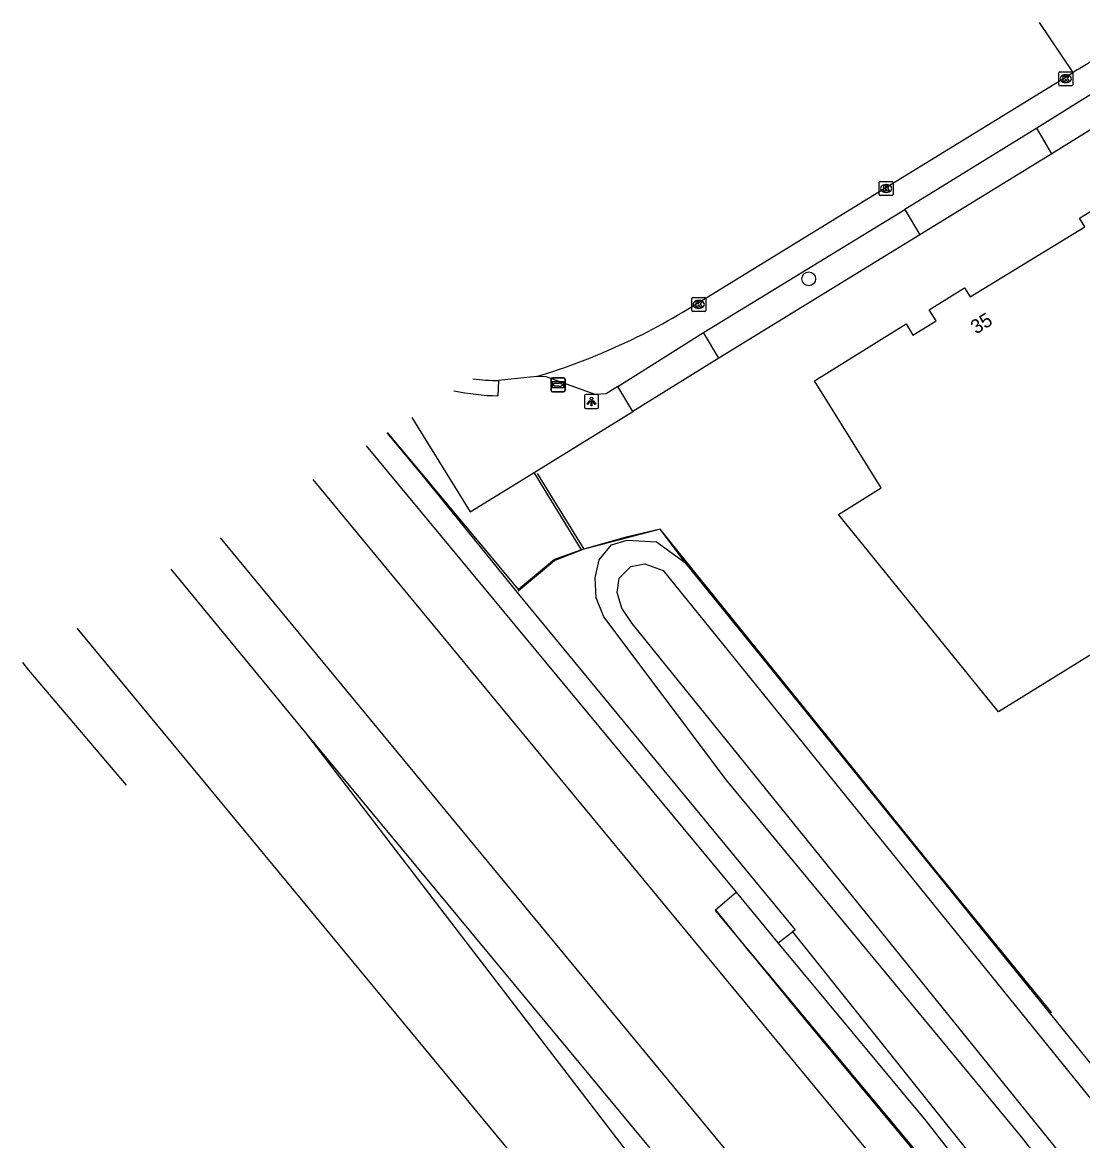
# Model space of a CAD drawing. Extents: x 157321 to 158827, y 386650 to 388532.
# Drawn here: x 157320.6 to 157396.2, y 387596.5 to 387676.3 of the extents above; entities that cross this region are included whole.
import ezdxf

# ---------------------------------------------------------------- set-up
doc = ezdxf.new("R2010")
doc.units = 0
for name, color, linetype in [('IMGEO_Berm_groen', 7, 'Continuous'), ('IMGEO_Boom', 7, 'Continuous'), ('IMGEO_Erf', 7, 'Continuous'), ('IMGEO_Geluidsscherm', 7, 'Continuous'), ('IMGEO_Grasland_overig', 7, 'Continuous'), ('IMGEO_Greppel_droge_sloot', 7, 'Continuous'), ('IMGEO_Hek', 7, 'Continuous'), ('IMGEO_Kolk', 7, 'Continuous'), ('IMGEO_Lichtpunt', 7, 'Continuous'), ('IMGEO_Pand', 7, 'Continuous'), ('IMGEO_Pand_nummerreeks', 7, 'Continuous'), ('IMGEO_Rijbaan_lokaal_gesloten', 7, 'Continuous'), ('IMGEO_Rijbaan_lokaal_open', 7, 'Continuous'), ('IMGEO_Spoor', 7, 'Continuous'), ('IMGEO_Spoorbaan_halfverhard', 7, 'Continuous'), ('IMGEO_Voetpad_open', 7, 'Continuous'), ('IMGEO_Wegwijzer', 7, 'Continuous')]:
    doc.layers.add(name, color=color, linetype=linetype)

msp = doc.modelspace()

# ---------------------------------------------------------------- linework, layer by layer
at = {"layer": 'IMGEO_Berm_groen'}
for points in [[(157360.432, 387638.662), (157358.517, 387637.965), (157355.953, 387635.829), (157355.271, 387636.647), (157349.051, 387644.101), (157346.611, 387647.025)], [(157360.432, 387638.662), (157357.065, 387644.179)]]:
    msp.add_lwpolyline(points, dxfattribs=at)
at = {"layer": 'IMGEO_Boom'}
msp.add_circle((157376.641, 387657.989), 0.489, dxfattribs=at)
at = {"layer": 'IMGEO_Erf'}
msp.add_lwpolyline([(157396.827, 387601.943), (157374.839, 387629.111), (157367.841, 387637.744)], dxfattribs=at)
at = {"layer": 'IMGEO_Geluidsscherm'}
for points in [[(157372.533, 387609.863), (157370.015, 387612.991)], [(157372.533, 387609.863), (157376.482, 387605.032), (157389.95, 387588.801), (157410.917, 387563.58)]]:
    msp.add_lwpolyline(points, dxfattribs=at)
at = {"layer": 'IMGEO_Grasland_overig'}
for points in [[(157346.567, 387646.998), (157348.958, 387644.138), (157355.952, 387635.499), (157375.673, 387611.573), (157375.487, 387611.43)], [(157367.841, 387637.744), (157366.054, 387640.139), (157360.432, 387638.662)], [(157404.779, 387580.502), (157404.731, 387580.561), (157406.487, 387582.034), (157405.212, 387582.007), (157402.393, 387583.086), (157391.809, 387596.799), (157370.771, 387622.25), (157362.025, 387633.893), (157361.474, 387635.247), (157361.421, 387636.665), (157361.696, 387637.946), (157362.573, 387639.025), (157363.687, 387639.356), (157365.786, 387639.229), (157367.841, 387637.744)], [(157374.464, 387610.642), (157371.479, 387614.245)], [(157375.487, 387611.43), (157396.677, 387584.894), (157403.911, 387575.234), (157406.599, 387571.22), (157408.872, 387567.574), (157403.532, 387574.228), (157385.018, 387597.941), (157374.464, 387610.642)], [(157374.464, 387610.642), (157375.487, 387611.43)]]:
    msp.add_lwpolyline(points, dxfattribs=at)
at = {"layer": 'IMGEO_Greppel_droge_sloot'}
msp.add_lwpolyline([(157364.956, 387637.663), (157366.252, 387637.187), (157406.382, 387587.613), (157407.121, 387586.787), (157407.417, 387584.957), (157406.631, 387583.97), (157405.344, 387583.565), (157404.654, 387583.712), (157404.061, 387584.031), (157403.357, 387584.76), (157364.055, 387633.408), (157363.304, 387634.511), (157362.971, 387635.617), (157363.13, 387636.647), (157363.942, 387637.488), (157364.956, 387637.663)], dxfattribs=at)
at = {"layer": 'IMGEO_Hek'}
for points in [[(157357.275, 387644.112), (157360.593, 387638.704)], [(157393.966, 387605.661), (157385.399, 387616.148), (157366.054, 387640.139), (157363.615, 387639.566), (157360.593, 387638.704), (157358.537, 387637.905), (157355.916, 387635.709)], [(157320.574, 387630.635), (157321.02, 387630.096), (157327.965, 387621.878)]]:
    msp.add_lwpolyline(points, dxfattribs=at)
at = {"layer": 'IMGEO_Kolk'}
for p, q in [((157394.461, 387671.833), (157394.461, 387672.685)), ((157394.536, 387672.759), (157395.388, 387672.759)), ((157394.949, 387672.539), (157394.974, 387672.539)), ((157395.462, 387672.685), (157395.462, 387671.833)), ((157395.388, 387671.759), (157394.536, 387671.759)), ((157394.972, 387671.979), (157394.947, 387671.979)), ((157381.733, 387664.933), (157382.585, 387664.933)), ((157381.658, 387664.007), (157381.658, 387664.859)), ((157382.169, 387664.153), (157382.144, 387664.153)), ((157382.146, 387664.713), (157382.171, 387664.713)), ((157382.659, 387664.859), (157382.659, 387664.007)), ((157382.585, 387663.933), (157381.733, 387663.933)), ((157368.293, 387655.74), (157368.293, 387656.592)), ((157368.368, 387656.666), (157369.22, 387656.666)), ((157368.781, 387656.446), (157368.806, 387656.446)), ((157369.294, 387656.592), (157369.294, 387655.74)), ((157369.22, 387655.666), (157368.368, 387655.666)), ((157368.804, 387655.886), (157368.779, 387655.886))]:
    msp.add_line(p, q, dxfattribs=at)
for points in [[(157394.461, 387671.833), (157394.461, 387672.685)], [(157394.536, 387672.759), (157395.388, 387672.759)], [(157394.782, 387672.459), (157394.905, 387672.459), (157394.905, 387672.308), (157395.035, 387672.459), (157395.199, 387672.459), (157395.053, 387672.308), (157395.206, 387672.059), (157395.054, 387672.059), (157394.969, 387672.223), (157394.905, 387672.156), (157394.905, 387672.059), (157394.782, 387672.059), (157394.782, 387672.459)], [(157395.462, 387672.685), (157395.462, 387671.833)], [(157395.388, 387671.759), (157394.536, 387671.759)], [(157381.733, 387664.933), (157382.585, 387664.933)], [(157381.658, 387664.007), (157381.658, 387664.859)], [(157381.979, 387664.633), (157382.102, 387664.633), (157382.102, 387664.482), (157382.232, 387664.633), (157382.396, 387664.633), (157382.25, 387664.482), (157382.403, 387664.233), (157382.251, 387664.233), (157382.166, 387664.397), (157382.102, 387664.33), (157382.102, 387664.233), (157381.979, 387664.233), (157381.979, 387664.633)], [(157382.659, 387664.859), (157382.659, 387664.007)], [(157382.585, 387663.933), (157381.733, 387663.933)], [(157368.293, 387655.74), (157368.293, 387656.592)], [(157368.368, 387656.666), (157369.22, 387656.666)], [(157368.614, 387656.366), (157368.737, 387656.366), (157368.737, 387656.215), (157368.867, 387656.366), (157369.031, 387656.366), (157368.885, 387656.215), (157369.038, 387655.966), (157368.886, 387655.966), (157368.801, 387656.13), (157368.737, 387656.063), (157368.737, 387655.966), (157368.614, 387655.966), (157368.614, 387656.366)], [(157369.294, 387656.592), (157369.294, 387655.74)], [(157369.22, 387655.666), (157368.368, 387655.666)]]:
    msp.add_lwpolyline(points, dxfattribs=at)
for centre, start, end in [((157394.538, 387672.683), 91.55205, 178.44795), ((157394.538, 387672.683), 91.55205, 178.44795), ((157395.386, 387672.683), 1.55205, 88.44795), ((157395.386, 387672.683), 1.55205, 88.44795), ((157394.538, 387671.835), 181.55205, 268.44795), ((157394.538, 387671.835), 181.55205, 268.44795), ((157395.386, 387671.835), 271.55205, 358.44795), ((157395.386, 387671.835), 271.55205, 358.44795), ((157381.735, 387664.857), 91.55205, 178.44795), ((157381.735, 387664.857), 91.55205, 178.44795), ((157382.583, 387664.857), 1.55205, 88.44795), ((157382.583, 387664.857), 1.55205, 88.44795), ((157381.735, 387664.009), 181.55205, 268.44795), ((157381.735, 387664.009), 181.55205, 268.44795), ((157382.583, 387664.009), 271.55205, 358.44795), ((157382.583, 387664.009), 271.55205, 358.44795), ((157368.37, 387656.59), 91.55205, 178.44795), ((157368.37, 387656.59), 91.55205, 178.44795), ((157369.218, 387656.59), 1.55205, 88.44795), ((157369.218, 387656.59), 1.55205, 88.44795), ((157368.37, 387655.742), 181.55205, 268.44795), ((157368.37, 387655.742), 181.55205, 268.44795), ((157369.218, 387655.742), 271.55205, 358.44795), ((157369.218, 387655.742), 271.55205, 358.44795)]:
    msp.add_arc(centre, 0.0765, start, end, dxfattribs=at)
for centre, major_axis, ratio, start_param, end_param in [((157394.948, 387672.259), (-0.387, 0.002), 0.722429, 4.712389, 7.853982), ((157394.973, 387672.259), (-0.39, 0.002), 0.717154, 1.570796, 4.712389), ((157382.145, 387664.433), (-0.387, 0.002), 0.722429, 4.712389, 7.853982), ((157382.17, 387664.433), (-0.39, 0.002), 0.717154, 1.570796, 4.712389), ((157368.78, 387656.166), (-0.387, 0.002), 0.722429, 4.712389, 7.853982), ((157368.805, 387656.166), (-0.39, 0.002), 0.717154, 1.570796, 4.712389)]:
    msp.add_ellipse(centre, major_axis=major_axis, ratio=ratio, start_param=start_param, end_param=end_param, dxfattribs=at)
at = {"layer": 'IMGEO_Lichtpunt'}
for p, q in [((157360.646, 387649.649), (157360.646, 387648.842)), ((157360.646, 387649.649), (157360.646, 387648.842)), ((157361.548, 387649.744), (157360.74, 387649.744)), ((157361.548, 387649.744), (157360.74, 387649.744)), ((157361.642, 387648.842), (157361.642, 387649.649)), ((157361.642, 387648.842), (157361.642, 387649.649)), ((157360.74, 387648.748), (157361.548, 387648.748)), ((157360.74, 387648.748), (157361.548, 387648.748))]:
    msp.add_line(p, q, dxfattribs=at)
for points in [[(157361.02, 387649.313), (157361.059, 387649.285), (157360.871, 387649.023), (157360.833, 387649.05), (157361.02, 387649.313)], [(157361.122, 387649.265), (157361.169, 387649.265), (157361.169, 387648.943), (157361.122, 387648.943), (157361.122, 387649.265)], [(157361.232, 387649.285), (157361.27, 387649.312), (157361.457, 387649.05), (157361.418, 387649.022), (157361.232, 387649.285)]]:
    msp.add_lwpolyline(points, dxfattribs=at)
msp.add_circle((157361.145, 387649.447), 0.0994, dxfattribs=at)
for centre, start, end in [((157360.74, 387649.649), 90, 180), ((157360.74, 387649.649), 90, 180), ((157361.548, 387649.649), 0, 90), ((157361.548, 387649.649), 0, 90), ((157360.74, 387648.842), 180, 270), ((157360.74, 387648.842), 180, 270), ((157361.548, 387648.842), 270, 0), ((157361.548, 387648.842), 270, 360)]:
    msp.add_arc(centre, 0.0946, start, end, dxfattribs=at)
at = {"layer": 'IMGEO_Pand'}
msp.add_lwpolyline([(157408.617, 387638.531), (157390.176, 387627.112), (157378.757, 387641.186), (157381.806, 387643.081), (157377.054, 387650.725), (157383.572, 387654.776), (157384.062, 387653.961), (157385.72, 387654.996), (157385.229, 387655.786), (157387.738, 387657.347), (157388.139, 387656.695), (157396.315, 387661.696), (157395.933, 387662.318), (157403.154, 387666.754), (157405.998, 387662.203), (157405.189, 387661.704), (157407.032, 387658.717), (157409.86, 387660.461), (157419.341, 387645.069)], dxfattribs=at)
at = {"layer": 'IMGEO_Rijbaan_lokaal_gesloten'}
for points in [[(157395.499, 387672.713), (157393.08, 387676.277)], [(157369.005, 387656.452), (157395.499, 387672.713)], [(157357.235, 387651.021), (157354.523, 387650.747)]]:
    msp.add_lwpolyline(points, dxfattribs=at)
for centre, radius, start, end in [((157343.99, 387695.195), 46.117, 286.69072, 302.84906), ((157354.366, 387663.345), 12.599, 262.39144, 270.71394)]:
    msp.add_arc(centre, radius, start, end, dxfattribs=at)
at = {"layer": 'IMGEO_Rijbaan_lokaal_open'}
msp.add_arc((157416.129, 387639.731), 38.903, 115.62531, 122.02517, dxfattribs=at)
at = {"layer": 'IMGEO_Spoor'}
for points in [[(157341.28, 387643.669), (157384.742, 387591.064), (157408.215, 387562.677)], [(157334.68, 387639.515), (157401.123, 387559.034)], [(157331.149, 387637.292), (157340.768, 387625.62)], [(157324.467, 387633.086), (157331.154, 387624.985), (157390.113, 387553.678)], [(157340.768, 387625.62), (157369.788, 387587.749)], [(157340.768, 387625.62), (157371.21, 387588.893)]]:
    msp.add_lwpolyline(points, dxfattribs=at)
at = {"layer": 'IMGEO_Spoorbaan_halfverhard'}
for points in [[(157371.479, 387614.245), (157345.109, 387646.08)], [(157371.479, 387614.245), (157369.961, 387612.94), (157387.799, 387591.57), (157408.411, 387566.446), (157410.526, 387563.868)]]:
    msp.add_lwpolyline(points, dxfattribs=at)
at = {"layer": 'IMGEO_Voetpad_open'}
for points in [[(157403.516, 387672.84), (157393.961, 387666.912)], [(157397.132, 387671.373), (157392.89, 387668.729)], [(157392.89, 387668.729), (157383.477, 387662.939)], [(157393.961, 387666.912), (157392.89, 387668.729)], [(157393.961, 387666.912), (157384.559, 387661.137)], [(157369.134, 387654.154), (157383.477, 387662.939)], [(157383.477, 387662.939), (157384.559, 387661.137)], [(157384.559, 387661.137), (157370.221, 387652.327)], [(157363.019, 387650.304), (157369.134, 387654.154)], [(157370.221, 387652.327), (157369.134, 387654.154)], [(157370.221, 387652.327), (157364.1, 387648.532)], [(157354.523, 387650.747), (157354.477, 387649.646)], [(157363.019, 387650.304), (157362.187, 387649.788), (157361.406, 387649.743), (157357.913, 387651.007), (157357.235, 387651.021)], [(157364.1, 387648.532), (157363.019, 387650.304)], [(157357.065, 387644.179), (157364.1, 387648.532)], [(157348.329, 387648.107), (157352.493, 387641.365), (157357.065, 387644.179)]]:
    msp.add_lwpolyline(points, dxfattribs=at)
msp.add_arc((157354.87, 387666.909), 17.268, 258.21957, 268.69488, dxfattribs=at)
at = {"layer": 'IMGEO_Wegwijzer'}
for p, q in [((157358.274, 387650.037), (157358.274, 387650.837)), ((157358.274, 387650.837), (157358.274, 387650.037)), ((157358.374, 387650.937), (157359.164, 387650.937)), ((157359.164, 387650.937), (157358.374, 387650.937)), ((157359.264, 387650.837), (157359.264, 387650.037)), ((157359.264, 387650.037), (157359.264, 387650.837)), ((157359.164, 387649.937), (157358.374, 387649.937)), ((157358.374, 387649.937), (157359.164, 387649.937))]:
    msp.add_line(p, q, dxfattribs=at)
for points in [[(157358.375, 387650.669), (157359.163, 387650.669), (157359.163, 387650.205), (157358.375, 387650.205), (157358.375, 387650.669)], [(157358.44, 387650.521), (157358.44, 387650.437), (157358.44, 387650.353), (157358.851, 387650.353), (157358.851, 387650.27), (157359.098, 387650.437), (157358.851, 387650.604), (157358.851, 387650.521), (157358.44, 387650.521)]]:
    msp.add_lwpolyline(points, dxfattribs=at)
for centre, start, end in [((157358.374, 387650.837), 90, 180), ((157358.374, 387650.837), 90, 180), ((157359.164, 387650.837), 0, 90), ((157359.164, 387650.837), 360, 90), ((157358.374, 387650.037), 180, 270), ((157358.374, 387650.037), 180, 270), ((157359.164, 387650.037), 270, 0), ((157359.164, 387650.037), 270, 0)]:
    msp.add_arc(centre, 0.1, start, end, dxfattribs=at)

# ---------------------------------------------------------------- texts
at = {"layer": 'IMGEO_Pand_nummerreeks'}
msp.add_text('35', height=1, rotation=31.65592, dxfattribs=at).set_placement((157388.566, 387654.008))

doc.saveas('drawing.dxf')
